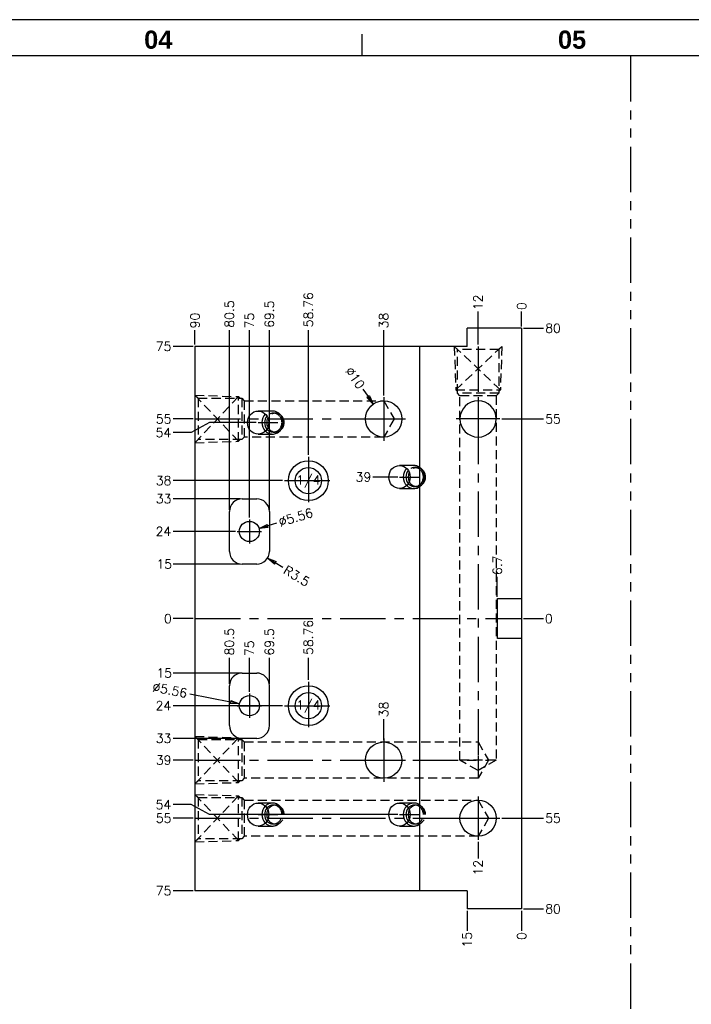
# Model space of a CAD drawing. Extents: x 2651 to 11825, y -3833 to 1075.
# Tile 456 of 656: x 5392 to 5577, y -3285 to -3013. Entities that reach past the tile are written whole.
import ezdxf
from ezdxf.enums import TextEntityAlignment as Align

# ---------------------------------------------------------------- set-up
doc = ezdxf.new("R2010")
doc.units = 0
doc.header["$LTSCALE"] = 10
for name, pattern in [('CENTER', [2, 1.25, -0.25, 0.25, -0.25]), ('DASHED', [0.75, 0.5, -0.25]), ('HIDDEN', [0.375, 0.25, -0.125]), ('PHANTOM', [2.5, 1.25, -0.25, 0.25, -0.25, 0.25, -0.25])]:
    doc.linetypes.add(name, pattern=pattern)
doc.layers.get('0').update_dxf_attribs({"linetype": 'CONTINUOUS'})
doc.layers.get('Defpoints').update_dxf_attribs({"linetype": 'CONTINUOUS'})
for name, color, linetype in [('113', 7, 'CONTINUOUS'), ('BOX', 4, 'CONTINUOUS'), ('CEN', 1, 'CENTER'), ('COOL', 150, 'HIDDEN'), ('DIM', 3, 'CONTINUOUS'), ('DIVIDE', 5, 'PHANTOM'), ('PART', 7, 'CONTINUOUS'), ('TEXT', 4, 'CONTINUOUS')]:
    doc.layers.add(name, color=color, linetype=linetype)
doc.styles.get("Standard").update_dxf_attribs({"font": 'romans.shx'})
doc.dimstyles.new('1-1', dxfattribs={"dimtxt": 2.5, "dimasz": 2.5, "dimexe": 1, "dimexo": 0.5, "dimtad": 0, "dimrnd": 1.38778e-17, "dimzin": 9, "dimdsep": 46, "dimtxsty": 'Standard', "dimblk": 'CLOSED', "dimcen": 0, "dimclrd": 3, "dimclre": 3, "dimclrt": 3, "dimazin": 2, "dimtfac": 0.75, "dimtofl": 0, "dimtmove": 0, "dimatfit": 3, "dimfxl": 0, "dimtolj": 1, "dimarcsym": 0})

# ---------------------------------------------------------------- blocks, each defined once
blk = doc.blocks.new('*U784', base_point=(951.31, -4943.87))
for radius in [5.5, 3.6]:
    blk.add_circle((951.31, -4943.87), radius)
at = {"layer": 'CEN'}
for p, q in [((951.31, -4937.27), (951.31, -4950.47)), ((944.71, -4943.87), (957.91, -4943.87))]:
    blk.add_line(p, q, dxfattribs=at)
blk = doc.blocks.new('*U785', base_point=(951.31, -5005.87))
for radius in [5.5, 3.6]:
    blk.add_circle((951.31, -5005.87), radius)
at = {"layer": 'CEN'}
for p, q in [((951.31, -4999.27), (951.31, -5012.47)), ((944.71, -5005.87), (957.91, -5005.87))]:
    blk.add_line(p, q, dxfattribs=at)
blk = doc.blocks.new('*D838')
at = {"layer": 'Defpoints', "color": 0}
for p in [(5530.68, -3178.36), (5530.68, -3178.36), (5536.68, -3178.36)]:
    blk.add_point(p, dxfattribs=at)
at = {"layer": 'DIM', "color": 3, "lineweight": -2}
blk.add_line((5531.18, -3178.36), (5536.68, -3178.36), dxfattribs=at)
at = {"layer": 'DIM', "color": 3, "insert": (5538.14, -3178.36), "char_height": 2.5, "attachment_point": 5}
blk.add_mtext('\\A1;0', dxfattribs=at)
blk = doc.blocks.new('_Closed')
at = {"color": 0, "linetype": 'ByBlock', "lineweight": -2}
for p, q in [((-1, 0.17), (0, 0)), ((-1, 0.17), (-1, -0.17)), ((0, 0), (-1, -0.17)), ((0, 0), (-1, 0))]:
    blk.add_line(p, q, dxfattribs=at)
blk = doc.blocks.new('*D839')
at = {"layer": 'Defpoints', "color": 0}
for p in [(5524.68, -3123.36), (5536.68, -3123.36), (5530.68, -3178.36)]:
    blk.add_point(p, dxfattribs=at)
at = {"layer": 'DIM', "color": 3, "lineweight": -2}
blk.add_line((5525.18, -3123.36), (5536.68, -3123.36), dxfattribs=at)
at = {"layer": 'DIM', "color": 3, "insert": (5539.33, -3123.36), "char_height": 2.5, "attachment_point": 5}
blk.add_mtext('\\A1;55', dxfattribs=at)
blk = doc.blocks.new('*D840')
at = {"layer": 'Defpoints', "color": 0}
for p in [(5530.68, -3178.36), (5524.68, -3233.36), (5536.68, -3233.36)]:
    blk.add_point(p, dxfattribs=at)
at = {"layer": 'DIM', "color": 3, "lineweight": -2}
blk.add_line((5525.18, -3233.36), (5536.68, -3233.36), dxfattribs=at)
at = {"layer": 'DIM', "color": 3, "insert": (5539.33, -3233.36), "char_height": 2.5, "attachment_point": 5}
blk.add_mtext('\\A1;55', dxfattribs=at)
blk = doc.blocks.new('*D841')
at = {"layer": 'Defpoints', "color": 0}
for p in [(5530.68, -3098.36), (5536.68, -3098.36), (5530.68, -3178.36)]:
    blk.add_point(p, dxfattribs=at)
at = {"layer": 'DIM', "color": 3, "lineweight": -2}
blk.add_line((5531.18, -3098.36), (5536.68, -3098.36), dxfattribs=at)
at = {"layer": 'DIM', "color": 3, "insert": (5539.33, -3098.36), "char_height": 2.5, "attachment_point": 5}
blk.add_mtext('\\A1;80', dxfattribs=at)
blk = doc.blocks.new('*D842')
at = {"layer": 'Defpoints', "color": 0}
for p in [(5530.68, -3178.36), (5530.68, -3258.36), (5536.68, -3258.36)]:
    blk.add_point(p, dxfattribs=at)
at = {"layer": 'DIM', "color": 3, "lineweight": -2}
blk.add_line((5531.18, -3258.36), (5536.68, -3258.36), dxfattribs=at)
at = {"layer": 'DIM', "color": 3, "insert": (5539.33, -3258.36), "char_height": 2.5, "attachment_point": 5}
blk.add_mtext('\\A1;80', dxfattribs=at)
blk = doc.blocks.new('*D843')
at = {"layer": 'Defpoints', "color": 0}
for p in [(5523.98, -3166.86), (5523.98, -3172.86), (5530.68, -3178.36)]:
    blk.add_point(p, dxfattribs=at)
at = {"layer": 'DIM', "color": 3, "lineweight": -2}
blk.add_line((5523.98, -3172.36), (5523.98, -3166.86), dxfattribs=at)
at = {"layer": 'DIM', "color": 3, "insert": (5523.98, -3163.67), "char_height": 2.5, "attachment_point": 5, "rotation": 90}
blk.add_mtext('\\A1;6.7', dxfattribs=at)
blk = doc.blocks.new('*D844')
at = {"layer": 'Defpoints', "color": 0}
for p in [(5518.68, -3093.73), (5518.68, -3103.36), (5530.68, -3178.36)]:
    blk.add_point(p, dxfattribs=at)
at = {"layer": 'DIM', "color": 3, "lineweight": -2}
blk.add_line((5518.68, -3102.86), (5518.68, -3093.73), dxfattribs=at)
at = {"layer": 'DIM', "color": 3, "insert": (5518.68, -3091.26), "char_height": 2.5, "attachment_point": 5, "rotation": 90}
blk.add_mtext('\\A1;12', dxfattribs=at)
blk = doc.blocks.new('*D845')
at = {"layer": 'Defpoints', "color": 0}
for p in [(5530.68, -3093.73), (5530.68, -3098.36), (5530.68, -3178.36)]:
    blk.add_point(p, dxfattribs=at)
at = {"layer": 'DIM', "color": 3, "lineweight": -2}
blk.add_line((5530.68, -3097.86), (5530.68, -3093.73), dxfattribs=at)
at = {"layer": 'DIM', "color": 3, "insert": (5530.68, -3092.28), "char_height": 2.5, "attachment_point": 5, "rotation": 90}
blk.add_mtext('\\A1;0', dxfattribs=at)
blk = doc.blocks.new('*D846')
at = {"layer": 'Defpoints', "color": 0}
for p in [(5492.68, -3098.89), (5492.68, -3117.36), (5530.68, -3178.36)]:
    blk.add_point(p, dxfattribs=at)
at = {"layer": 'DIM', "color": 3, "lineweight": -2}
blk.add_line((5492.68, -3116.86), (5492.68, -3098.89), dxfattribs=at)
at = {"layer": 'DIM', "color": 3, "insert": (5492.68, -3096.25), "char_height": 2.5, "attachment_point": 5, "rotation": 90}
blk.add_mtext('\\A1;38', dxfattribs=at)
blk = doc.blocks.new('*D847')
at = {"layer": 'Defpoints', "color": 0}
for p in [(5471.92, -3098.89), (5471.92, -3133.76), (5530.68, -3178.36)]:
    blk.add_point(p, dxfattribs=at)
at = {"layer": 'DIM', "color": 3, "lineweight": -2}
blk.add_line((5471.92, -3133.26), (5471.92, -3098.89), dxfattribs=at)
at = {"layer": 'DIM', "color": 3, "insert": (5471.92, -3093.27), "char_height": 2.5, "attachment_point": 5, "rotation": 90}
blk.add_mtext('\\A1;58.76', dxfattribs=at)
blk = doc.blocks.new('*D848')
at = {"layer": 'Defpoints', "color": 0}
for p in [(5440.68, -3098.89), (5440.68, -3103.36), (5530.68, -3178.36)]:
    blk.add_point(p, dxfattribs=at)
at = {"layer": 'DIM', "color": 3, "lineweight": -2}
blk.add_line((5440.68, -3102.86), (5440.68, -3098.89), dxfattribs=at)
at = {"layer": 'DIM', "color": 3, "insert": (5440.68, -3096.25), "char_height": 2.5, "attachment_point": 5, "rotation": 90}
blk.add_mtext('\\A1;90', dxfattribs=at)
blk = doc.blocks.new('*D849')
at = {"layer": 'Defpoints', "color": 0}
for p in [(5434.68, -3103.36), (5440.68, -3103.36), (5530.68, -3178.36)]:
    blk.add_point(p, dxfattribs=at)
at = {"layer": 'DIM', "color": 3, "lineweight": -2}
blk.add_line((5440.18, -3103.36), (5434.68, -3103.36), dxfattribs=at)
at = {"layer": 'DIM', "color": 3, "insert": (5432.04, -3103.36), "char_height": 2.5, "attachment_point": 5}
blk.add_mtext('\\A1;75', dxfattribs=at)
blk = doc.blocks.new('*D850')
at = {"layer": 'Defpoints', "color": 0}
for p in [(5434.68, -3123.36), (5440.68, -3123.36), (5530.68, -3178.36)]:
    blk.add_point(p, dxfattribs=at)
at = {"layer": 'DIM', "color": 3, "lineweight": -2}
blk.add_line((5440.18, -3123.36), (5434.68, -3123.36), dxfattribs=at)
at = {"layer": 'DIM', "color": 3, "insert": (5432.04, -3123.36), "char_height": 2.5, "attachment_point": 5}
blk.add_mtext('\\A1;55', dxfattribs=at)
blk = doc.blocks.new('*D851')
at = {"layer": 'Defpoints', "color": 0}
for p in [(5458.09, -3124.36), (5434.68, -3127.11), (5530.68, -3178.36)]:
    blk.add_point(p, dxfattribs=at)
at = {"layer": 'DIM', "color": 3, "lineweight": -2}
for p, q in [((5444.68, -3124.36), (5439.68, -3127.11)), ((5457.59, -3124.36), (5444.68, -3124.36)), ((5439.68, -3127.11), (5434.68, -3127.11))]:
    blk.add_line(p, q, dxfattribs=at)
at = {"layer": 'DIM', "color": 3, "insert": (5431.98, -3127.11), "char_height": 2.5, "attachment_point": 5}
blk.add_mtext('\\A1;54', dxfattribs=at)
blk = doc.blocks.new('*D852')
at = {"layer": 'Defpoints', "color": 0}
for p in [(5434.68, -3140.36), (5465.32, -3140.36), (5530.68, -3178.36)]:
    blk.add_point(p, dxfattribs=at)
at = {"layer": 'DIM', "color": 3, "lineweight": -2}
blk.add_line((5464.82, -3140.36), (5434.68, -3140.36), dxfattribs=at)
at = {"layer": 'DIM', "color": 3, "insert": (5432.04, -3140.36), "char_height": 2.5, "attachment_point": 5}
blk.add_mtext('\\A1;38', dxfattribs=at)
blk = doc.blocks.new('*D853')
at = {"layer": 'Defpoints', "color": 0}
for p in [(5434.68, -3145.36), (5453.68, -3145.36), (5530.68, -3178.36)]:
    blk.add_point(p, dxfattribs=at)
at = {"layer": 'DIM', "color": 3, "lineweight": -2}
blk.add_line((5453.18, -3145.36), (5434.68, -3145.36), dxfattribs=at)
at = {"layer": 'DIM', "color": 3, "insert": (5432.04, -3145.36), "char_height": 2.5, "attachment_point": 5}
blk.add_mtext('\\A1;33', dxfattribs=at)
blk = doc.blocks.new('*D854')
at = {"layer": 'Defpoints', "color": 0}
for p in [(5434.68, -3154.36), (5452.35, -3154.36), (5530.68, -3178.36)]:
    blk.add_point(p, dxfattribs=at)
at = {"layer": 'DIM', "color": 3, "lineweight": -2}
blk.add_line((5451.85, -3154.36), (5434.68, -3154.36), dxfattribs=at)
at = {"layer": 'DIM', "color": 3, "insert": (5431.98, -3154.36), "char_height": 2.5, "attachment_point": 5}
blk.add_mtext('\\A1;24', dxfattribs=at)
blk = doc.blocks.new('*D855')
at = {"layer": 'Defpoints', "color": 0}
for p in [(5434.68, -3163.36), (5453.68, -3163.36), (5530.68, -3178.36)]:
    blk.add_point(p, dxfattribs=at)
at = {"layer": 'DIM', "color": 3, "lineweight": -2}
blk.add_line((5453.18, -3163.36), (5434.68, -3163.36), dxfattribs=at)
at = {"layer": 'DIM', "color": 3, "insert": (5432.21, -3163.36), "char_height": 2.5, "attachment_point": 5}
blk.add_mtext('\\A1;15', dxfattribs=at)
blk = doc.blocks.new('*D856')
at = {"layer": 'Defpoints', "color": 0}
for p in [(5489.7, -3139.36), (5497.04, -3139.36), (5530.68, -3178.36)]:
    blk.add_point(p, dxfattribs=at)
at = {"layer": 'DIM', "color": 3, "lineweight": -2}
blk.add_line((5496.54, -3139.36), (5489.7, -3139.36), dxfattribs=at)
at = {"layer": 'DIM', "color": 3, "insert": (5487.11, -3139.36), "char_height": 2.5, "attachment_point": 5}
blk.add_mtext('\\A1;39', dxfattribs=at)
blk = doc.blocks.new('*D857')
at = {"layer": 'Defpoints', "color": 0}
for p in [(5461.18, -3098.89), (5461.18, -3148.86), (5530.68, -3178.36)]:
    blk.add_point(p, dxfattribs=at)
at = {"layer": 'DIM', "color": 3, "lineweight": -2}
blk.add_line((5461.18, -3148.36), (5461.18, -3098.89), dxfattribs=at)
at = {"layer": 'DIM', "color": 3, "insert": (5461.18, -3094.52), "char_height": 2.5, "attachment_point": 5, "rotation": 90}
blk.add_mtext('\\A1;69.5', dxfattribs=at)
blk = doc.blocks.new('*D858')
at = {"layer": 'Defpoints', "color": 0}
for p in [(5455.68, -3098.89), (5455.68, -3151.02), (5530.68, -3178.36)]:
    blk.add_point(p, dxfattribs=at)
at = {"layer": 'DIM', "color": 3, "lineweight": -2}
blk.add_line((5455.68, -3150.52), (5455.68, -3098.89), dxfattribs=at)
at = {"layer": 'DIM', "color": 3, "insert": (5455.68, -3096.25), "char_height": 2.5, "attachment_point": 5, "rotation": 90}
blk.add_mtext('\\A1;75', dxfattribs=at)
blk = doc.blocks.new('*D859')
at = {"layer": 'Defpoints', "color": 0}
for p in [(5450.18, -3098.89), (5450.18, -3148.86), (5530.68, -3178.36)]:
    blk.add_point(p, dxfattribs=at)
at = {"layer": 'DIM', "color": 3, "lineweight": -2}
blk.add_line((5450.18, -3148.36), (5450.18, -3098.89), dxfattribs=at)
at = {"layer": 'DIM', "color": 3, "insert": (5450.18, -3094.46), "char_height": 2.5, "attachment_point": 5, "rotation": 90}
blk.add_mtext('\\A1;80.5', dxfattribs=at)
blk = doc.blocks.new('*D860')
at = {"layer": 'Defpoints', "color": 0}
for p in [(5458.34, -3153.55), (5453.03, -3155.17)]:
    blk.add_point(p, dxfattribs=at)
at = {"layer": 'DIM', "color": 3, "lineweight": -2}
blk.add_line((5463.12, -3152.09), (5460.73, -3152.82), dxfattribs=at)
at = {"layer": 'DIM', "color": 3, "lineweight": -2, "xscale": 2.5, "yscale": 2.5, "zscale": 2.5, "rotation": 196.9787592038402}
blk.add_blockref('_Closed', (5458.34, -3153.55), dxfattribs=at)
at = {"layer": 'DIM', "color": 3, "insert": (5468.45, -3150.46), "char_height": 2.5, "attachment_point": 5, "rotation": 16.9788}
blk.add_mtext('\\A1;∅5.56', dxfattribs=at)
blk = doc.blocks.new('*D861')
at = {"layer": 'Defpoints', "color": 0}
for p in [(5457.68, -3159.86), (5460.67, -3161.69)]:
    blk.add_point(p, dxfattribs=at)
at = {"layer": 'DIM', "color": 3, "lineweight": -2}
blk.add_line((5464.93, -3164.3), (5462.8, -3163), dxfattribs=at)
at = {"layer": 'DIM', "color": 3, "lineweight": -2, "xscale": 2.5, "yscale": 2.5, "zscale": 2.5, "rotation": 148.4593367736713}
blk.add_blockref('_Closed', (5460.67, -3161.69), dxfattribs=at)
at = {"layer": 'DIM', "color": 3, "insert": (5468.71, -3166.62), "char_height": 2.5, "attachment_point": 5, "rotation": 328.4593}
blk.add_mtext('\\A1;R3.5', dxfattribs=at)
blk = doc.blocks.new('*D862')
at = {"layer": 'Defpoints', "color": 0}
for p in [(5489.82, -3119.26), (5495.55, -3127.46)]:
    blk.add_point(p, dxfattribs=at)
at = {"layer": 'DIM', "color": 3, "lineweight": -2}
blk.add_line((5486.96, -3115.16), (5488.39, -3117.21), dxfattribs=at)
at = {"layer": 'DIM', "color": 3, "lineweight": -2, "xscale": 2.5, "yscale": 2.5, "zscale": 2.5, "rotation": 304.9283460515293}
blk.add_blockref('_Closed', (5489.82, -3119.26), dxfattribs=at)
at = {"layer": 'DIM', "color": 3, "insert": (5484.79, -3112.06), "char_height": 2.5, "attachment_point": 5, "rotation": 304.9283}
blk.add_mtext('\\A1;∅10', dxfattribs=at)
blk = doc.blocks.new('*D863')
at = {"layer": 'Defpoints', "color": 0}
for p in [(5434.68, -3178.36), (5440.68, -3178.36), (5530.68, -3178.36)]:
    blk.add_point(p, dxfattribs=at)
at = {"layer": 'DIM', "color": 3, "lineweight": -2}
blk.add_line((5440.18, -3178.36), (5434.68, -3178.36), dxfattribs=at)
at = {"layer": 'DIM', "color": 3, "insert": (5433.23, -3178.36), "char_height": 2.5, "attachment_point": 5}
blk.add_mtext('\\A1;0', dxfattribs=at)
blk = doc.blocks.new('*D864')
at = {"layer": 'Defpoints', "color": 0}
for p in [(5530.68, -3178.36), (5434.68, -3193.36), (5453.68, -3193.36)]:
    blk.add_point(p, dxfattribs=at)
at = {"layer": 'DIM', "color": 3, "lineweight": -2}
blk.add_line((5453.18, -3193.36), (5434.68, -3193.36), dxfattribs=at)
at = {"layer": 'DIM', "color": 3, "insert": (5432.21, -3193.36), "char_height": 2.5, "attachment_point": 5}
blk.add_mtext('\\A1;15', dxfattribs=at)
blk = doc.blocks.new('*D865')
at = {"layer": 'Defpoints', "color": 0}
for p in [(5530.68, -3178.36), (5434.68, -3202.36), (5465.32, -3202.36)]:
    blk.add_point(p, dxfattribs=at)
at = {"layer": 'DIM', "color": 3, "lineweight": -2}
blk.add_line((5464.82, -3202.36), (5434.68, -3202.36), dxfattribs=at)
at = {"layer": 'DIM', "color": 3, "insert": (5431.98, -3202.36), "char_height": 2.5, "attachment_point": 5}
blk.add_mtext('\\A1;24', dxfattribs=at)
blk = doc.blocks.new('*D866')
at = {"layer": 'Defpoints', "color": 0}
for p in [(5530.68, -3178.36), (5434.68, -3211.36), (5455.68, -3211.36)]:
    blk.add_point(p, dxfattribs=at)
at = {"layer": 'DIM', "color": 3, "lineweight": -2}
blk.add_line((5455.18, -3211.36), (5434.68, -3211.36), dxfattribs=at)
at = {"layer": 'DIM', "color": 3, "insert": (5432.04, -3211.36), "char_height": 2.5, "attachment_point": 5}
blk.add_mtext('\\A1;33', dxfattribs=at)
blk = doc.blocks.new('*D867')
at = {"layer": 'Defpoints', "color": 0}
for p in [(5530.68, -3178.36), (5434.68, -3217.36), (5440.68, -3217.36)]:
    blk.add_point(p, dxfattribs=at)
at = {"layer": 'DIM', "color": 3, "lineweight": -2}
blk.add_line((5440.18, -3217.36), (5434.68, -3217.36), dxfattribs=at)
at = {"layer": 'DIM', "color": 3, "insert": (5432.09, -3217.36), "char_height": 2.5, "attachment_point": 5}
blk.add_mtext('\\A1;39', dxfattribs=at)
blk = doc.blocks.new('*D868')
at = {"layer": 'Defpoints', "color": 0}
for p in [(5530.68, -3178.36), (5434.68, -3233.36), (5440.68, -3233.36)]:
    blk.add_point(p, dxfattribs=at)
at = {"layer": 'DIM', "color": 3, "lineweight": -2}
blk.add_line((5440.18, -3233.36), (5434.68, -3233.36), dxfattribs=at)
at = {"layer": 'DIM', "color": 3, "insert": (5432.04, -3233.36), "char_height": 2.5, "attachment_point": 5}
blk.add_mtext('\\A1;55', dxfattribs=at)
blk = doc.blocks.new('*D869')
at = {"layer": 'Defpoints', "color": 0}
for p in [(5530.68, -3178.36), (5434.68, -3229.61), (5497.04, -3232.36)]:
    blk.add_point(p, dxfattribs=at)
at = {"layer": 'DIM', "color": 3, "lineweight": -2}
for p, q in [((5439.68, -3229.61), (5434.68, -3229.61)), ((5444.68, -3232.36), (5439.68, -3229.61)), ((5496.54, -3232.36), (5444.68, -3232.36))]:
    blk.add_line(p, q, dxfattribs=at)
at = {"layer": 'DIM', "color": 3, "insert": (5431.98, -3229.61), "char_height": 2.5, "attachment_point": 5}
blk.add_mtext('\\A1;54', dxfattribs=at)
blk = doc.blocks.new('*D870')
at = {"layer": 'Defpoints', "color": 0}
for p in [(5530.68, -3178.36), (5450.18, -3189.18), (5450.18, -3196.86)]:
    blk.add_point(p, dxfattribs=at)
at = {"layer": 'DIM', "color": 3, "lineweight": -2}
blk.add_line((5450.18, -3196.36), (5450.18, -3189.18), dxfattribs=at)
at = {"layer": 'DIM', "color": 3, "insert": (5450.18, -3184.75), "char_height": 2.5, "attachment_point": 5, "rotation": 90}
blk.add_mtext('\\A1;80.5', dxfattribs=at)
blk = doc.blocks.new('*D871')
at = {"layer": 'Defpoints', "color": 0}
for p in [(5530.68, -3178.36), (5455.68, -3189.18), (5455.68, -3199.02)]:
    blk.add_point(p, dxfattribs=at)
at = {"layer": 'DIM', "color": 3, "lineweight": -2}
blk.add_line((5455.68, -3198.52), (5455.68, -3189.18), dxfattribs=at)
at = {"layer": 'DIM', "color": 3, "insert": (5455.68, -3186.54), "char_height": 2.5, "attachment_point": 5, "rotation": 90}
blk.add_mtext('\\A1;75', dxfattribs=at)
blk = doc.blocks.new('*D872')
at = {"layer": 'Defpoints', "color": 0}
for p in [(5530.68, -3178.36), (5461.18, -3189.18), (5461.18, -3196.86)]:
    blk.add_point(p, dxfattribs=at)
at = {"layer": 'DIM', "color": 3, "lineweight": -2}
blk.add_line((5461.18, -3196.36), (5461.18, -3189.18), dxfattribs=at)
at = {"layer": 'DIM', "color": 3, "insert": (5461.18, -3184.81), "char_height": 2.5, "attachment_point": 5, "rotation": 90}
blk.add_mtext('\\A1;69.5', dxfattribs=at)
blk = doc.blocks.new('*D873')
at = {"layer": 'Defpoints', "color": 0}
for p in [(5530.68, -3178.36), (5471.92, -3189.18), (5471.92, -3195.76)]:
    blk.add_point(p, dxfattribs=at)
at = {"layer": 'DIM', "color": 3, "lineweight": -2}
blk.add_line((5471.92, -3195.26), (5471.92, -3189.18), dxfattribs=at)
at = {"layer": 'DIM', "color": 3, "insert": (5471.92, -3183.56), "char_height": 2.5, "attachment_point": 5, "rotation": 90}
blk.add_mtext('\\A1;58.76', dxfattribs=at)
blk = doc.blocks.new('*D874')
at = {"layer": 'Defpoints', "color": 0}
for p in [(5452.96, -3201.82), (5458.41, -3202.89)]:
    blk.add_point(p, dxfattribs=at)
at = {"layer": 'DIM', "color": 3, "lineweight": -2}
blk.add_line((5439.25, -3199.13), (5450.5, -3201.34), dxfattribs=at)
at = {"layer": 'DIM', "color": 3, "lineweight": -2, "xscale": 2.5, "yscale": 2.5, "zscale": 2.5, "rotation": 348.8870301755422}
blk.add_blockref('_Closed', (5452.96, -3201.82), dxfattribs=at)
at = {"layer": 'DIM', "color": 3, "insert": (5433.79, -3198.06), "char_height": 2.5, "attachment_point": 5, "rotation": 348.887}
blk.add_mtext('\\A1;∅5.56', dxfattribs=at)
blk = doc.blocks.new('*D875')
at = {"layer": 'Defpoints', "color": 0}
for p in [(5530.68, -3178.36), (5434.68, -3253.36), (5440.68, -3253.36)]:
    blk.add_point(p, dxfattribs=at)
at = {"layer": 'DIM', "color": 3, "lineweight": -2}
blk.add_line((5440.18, -3253.36), (5434.68, -3253.36), dxfattribs=at)
at = {"layer": 'DIM', "color": 3, "insert": (5432.04, -3253.36), "char_height": 2.5, "attachment_point": 5}
blk.add_mtext('\\A1;75', dxfattribs=at)
blk = doc.blocks.new('*D876')
at = {"layer": 'Defpoints', "color": 0}
for p in [(5530.68, -3178.36), (5492.68, -3206.05), (5492.68, -3212.36)]:
    blk.add_point(p, dxfattribs=at)
at = {"layer": 'DIM', "color": 3, "lineweight": -2}
blk.add_line((5492.68, -3211.86), (5492.68, -3206.05), dxfattribs=at)
at = {"layer": 'DIM', "color": 3, "insert": (5492.68, -3203.4), "char_height": 2.5, "attachment_point": 5, "rotation": 90}
blk.add_mtext('\\A1;38', dxfattribs=at)
blk = doc.blocks.new('*D877')
at = {"layer": 'Defpoints', "color": 0}
for p in [(5530.68, -3178.36), (5518.68, -3239.36), (5518.68, -3244.5)]:
    blk.add_point(p, dxfattribs=at)
at = {"layer": 'DIM', "color": 3, "lineweight": -2}
blk.add_line((5518.68, -3239.86), (5518.68, -3244.5), dxfattribs=at)
at = {"layer": 'DIM', "color": 3, "insert": (5518.68, -3246.97), "char_height": 2.5, "attachment_point": 5, "rotation": 90}
blk.add_mtext('\\A1;12', dxfattribs=at)
blk = doc.blocks.new('*D878')
at = {"layer": 'Defpoints', "color": 0}
for p in [(5530.68, -3178.36), (5515.68, -3258.36), (5515.68, -3264.36)]:
    blk.add_point(p, dxfattribs=at)
at = {"layer": 'DIM', "color": 3, "lineweight": -2}
blk.add_line((5515.68, -3258.86), (5515.68, -3264.36), dxfattribs=at)
at = {"layer": 'DIM', "color": 3, "insert": (5515.68, -3266.83), "char_height": 2.5, "attachment_point": 5, "rotation": 90}
blk.add_mtext('\\A1;15', dxfattribs=at)
blk = doc.blocks.new('*D879')
at = {"layer": 'Defpoints', "color": 0}
for p in [(5530.68, -3178.36), (5530.68, -3258.36), (5530.68, -3264.36)]:
    blk.add_point(p, dxfattribs=at)
at = {"layer": 'DIM', "color": 3, "lineweight": -2}
blk.add_line((5530.68, -3258.86), (5530.68, -3264.36), dxfattribs=at)
at = {"layer": 'DIM', "color": 3, "insert": (5530.68, -3265.82), "char_height": 2.5, "attachment_point": 5, "rotation": 90}
blk.add_mtext('\\A1;0', dxfattribs=at)
blk = doc.blocks.new('dg')
at = {"color": 4}
blk.add_line((456, 816), (456, 810), dxfattribs=at)
at = {"layer": 'BOX', "color": 3}
for points in [[(0, 0), (1140, 0), (1140, 820), (0, 820)], [(10, 10), (1130, 10), (1130, 810), (10, 810)]]:
    blk.add_lwpolyline(points, close=True, dxfattribs=at)
at = {"color": 4, "char_height": 5, "attachment_point": 1}
for s, insert in [('{\\fArial|b1|i0|c0|p34;\\C6;04}', (396, 817)), ('{\\fArial|b1|i0|c0|p34;\\C6;05}', (510, 817))]:
    blk.add_mtext_dynamic_manual_height_columns(s, width=8, gutter_width=12.5, heights=[0], dxfattribs=dict(at, insert=insert))

msp = doc.modelspace()

# ---------------------------------------------------------------- linework, layer by layer
at = {"layer": '113', "color": 7, "linetype": 'Continuous'}
for p, q in [((5530.684, -3098.358), (5515.684, -3098.358)), ((5515.684, -3103.358), (5515.684, -3098.358)), ((5530.684, -3098.358), (5530.684, -3172.858)), ((5440.684, -3103.358), (5440.684, -3253.358)), ((5502.561, -3103.358), (5440.684, -3103.358)), ((5502.561, -3103.358), (5502.561, -3253.358)), ((5515.684, -3103.358), (5502.561, -3103.358)), ((5453.684, -3145.358), (5457.684, -3145.358)), ((5450.184, -3159.858), (5450.184, -3148.858)), ((5461.184, -3148.858), (5461.184, -3159.858)), ((5457.684, -3163.358), (5453.684, -3163.358)), ((5523.984, -3172.858), (5530.684, -3172.858)), ((5523.984, -3183.858), (5523.984, -3172.858)), ((5530.684, -3172.858), (5530.684, -3183.858)), ((5530.684, -3183.858), (5523.984, -3183.858)), ((5530.684, -3183.858), (5530.684, -3258.358)), ((5453.684, -3193.358), (5457.684, -3193.358)), ((5450.184, -3207.858), (5450.184, -3196.858)), ((5461.184, -3207.858), (5461.184, -3196.858)), ((5457.684, -3211.358), (5453.684, -3211.358)), ((5502.561, -3253.358), (5440.684, -3253.358)), ((5515.684, -3253.358), (5502.561, -3253.358)), ((5515.684, -3253.358), (5515.684, -3258.358)), ((5530.684, -3258.358), (5515.684, -3258.358))]:
    msp.add_line(p, q, dxfattribs=at)
at = {"layer": '113', "color": 6, "linetype": 'DASHED'}
for p, q in [((5465.684, -3103.358), (5464.479, -3103.421)), ((5462.041, -3121.183), (5458.094, -3121.183)), ((5462.851, -3121.758), (5462.257, -3121.758)), ((5458.094, -3127.533), (5462.041, -3127.533)), ((5462.257, -3126.958), (5462.851, -3126.958)), ((5500.983, -3136.183), (5497.035, -3136.183)), ((5501.793, -3136.758), (5501.198, -3136.758)), ((5497.035, -3142.533), (5500.983, -3142.533)), ((5501.198, -3141.958), (5501.793, -3141.958)), ((5462.041, -3229.183), (5458.094, -3229.183)), ((5462.851, -3229.758), (5462.257, -3229.758)), ((5500.983, -3229.183), (5497.035, -3229.183)), ((5501.793, -3229.758), (5501.198, -3229.758)), ((5458.094, -3235.533), (5462.041, -3235.533)), ((5462.257, -3234.958), (5462.851, -3234.958)), ((5497.035, -3235.533), (5500.983, -3235.533)), ((5501.198, -3234.958), (5501.793, -3234.958))]:
    msp.add_line(p, q, dxfattribs=at)
at = {"layer": '113', "color": 7, "linetype": 'Continuous'}
for centre, radius in [((5492.684, -3123.358), 5), ((5455.684, -3154.358), 2.78), ((5455.684, -3202.358), 2.78), ((5492.684, -3217.358), 5), ((5518.684, -3233.358), 5)]:
    msp.add_circle(centre, radius, dxfattribs=at)
at = {"layer": '113', "color": 7, "linetype": 'Continuous', "extrusion": (0, 0, -1)}
msp.add_circle((-5518.684, -3123.358), 5, dxfattribs=at)
at = {"layer": '113', "color": 7, "linetype": 'Continuous'}
for centre, start, end in [((5453.684, -3148.858), 90, 180), ((5457.684, -3148.858), 0, 90), ((5453.684, -3159.858), 180, 270), ((5457.684, -3159.858), 270, 0), ((5453.684, -3196.858), 90, 180), ((5457.684, -3196.858), 0, 90), ((5453.684, -3207.858), 180, 270), ((5457.684, -3207.858), 270, 0)]:
    msp.add_arc(centre, 3.5, start, end, dxfattribs=at)
for centre, major_axis in [((5458.094, -3124.358), (0, 3.175)), ((5497.035, -3139.358), (0, -3.175)), ((5458.094, -3232.358), (0, -3.175)), ((5497.035, -3232.358), (0, 3.175))]:
    msp.add_ellipse(centre, major_axis=major_axis, ratio=0.9271839, dxfattribs=at)
for centre, major_axis, start_param, end_param in [((5462.041, -3124.358), (0, 3.175), 0.7347398, 1.5707961), ((5462.041, -3124.358), (0, 3.175), 1.5707964, 2.4068527), ((5462.257, -3124.358), (0, 2.6), 0.805426, 1.5707963), ((5462.257, -3124.358), (0, 2.6), 1.5707963, 2.3361666), ((5462.851, -3124.358), (0, 2.6), 1.0397691, 1.5707963), ((5462.851, -3124.358), (0, 2.6), 1.5707963, 2.1018235), ((5500.983, -3139.358), (0, -3.175), 3.8764309, 5.5483474), ((5501.198, -3139.358), (0, -2.6), 3.9471166, 5.4776613), ((5501.793, -3139.358), (0, -2.6), 4.1814597, 5.2433179), ((5462.041, -3232.358), (0, -3.175), 3.8764309, 4.7123891), ((5462.257, -3232.358), (0, -2.6), 3.9471166, 4.712389), ((5500.983, -3232.358), (0, 3.175), 0.7347398, 2.4068524), ((5501.198, -3232.358), (0, 2.6), 0.805426, 2.336167), ((5462.041, -3232.358), (0, -3.175), 4.7123891, 5.5483474), ((5462.257, -3232.358), (0, -2.6), 4.712389, 5.4776613), ((5462.851, -3232.358), (0, -2.6), 4.1814597, 4.712389), ((5462.851, -3232.358), (0, -2.6), 4.712389, 5.2433183), ((5501.793, -3232.358), (0, 2.6), 1.0397691, 2.1018239)]:
    msp.add_ellipse(centre, major_axis=major_axis, ratio=0.9271839, start_param=start_param, end_param=end_param, dxfattribs=at)
at = {"layer": '113', "color": 6, "linetype": 'DASHED'}
for centre, major_axis, start_param, end_param in [((5462.041, -3124.358), (0, -3.175), 1.5707964, 3.8764309), ((5462.257, -3124.358), (0, -2.6), 1.5707963, 3.9471166), ((5462.851, -3124.358), (0, -2.6), 1.5707963, 4.1814597), ((5462.041, -3124.358), (0, -3.175), 0, 1.5707962), ((5462.257, -3124.358), (0, -2.6), 0, 1.5707963), ((5462.851, -3124.358), (0, -2.6), 0, 1.5707963), ((5462.041, -3124.358), (0, -3.175), 5.5483471, 6.2831853), ((5462.257, -3124.358), (0, -2.6), 5.4776613, 6.2831853), ((5462.851, -3124.358), (0, -2.6), 5.2433183, 6.2831853), ((5500.983, -3139.358), (0, -3.175), 1.5707964, 3.8764309), ((5501.198, -3139.358), (0, -2.6), 1.5707963, 3.9471166), ((5501.793, -3139.358), (0, -2.6), 1.5707963, 4.1814597), ((5501.198, -3139.358), (0, -2.6), 5.4776613, 6.2831853), ((5501.793, -3139.358), (0, -2.6), 5.2433183, 6.2831853), ((5500.983, -3139.358), (0, -3.175), 0, 1.5707962), ((5501.198, -3139.358), (0, -2.6), 0, 1.5707963), ((5501.793, -3139.358), (0, -2.6), 0, 1.5707963), ((5500.983, -3139.358), (0, -3.175), 5.5483471, 6.2831853), ((5462.041, -3232.358), (0, 3.175), 0, 0.7347399), ((5462.257, -3232.358), (0, 2.6), 0, 0.805426), ((5462.851, -3232.358), (0, 2.6), 0, 1.0397691), ((5462.041, -3232.358), (0, 3.175), 4.7123891, 6.2831853), ((5462.257, -3232.358), (0, 2.6), 4.712389, 6.2831853), ((5462.851, -3232.358), (0, 2.6), 4.712389, 6.2831853), ((5500.983, -3232.358), (0, 3.175), 0, 0.7347399), ((5501.198, -3232.358), (0, 2.6), 0, 0.805426), ((5501.793, -3232.358), (0, 2.6), 0, 1.0397691), ((5500.983, -3232.358), (0, 3.175), 4.7123891, 6.2831853), ((5501.198, -3232.358), (0, 2.6), 4.712389, 6.2831853), ((5501.793, -3232.358), (0, 2.6), 4.712389, 6.2831853), ((5462.041, -3232.358), (0, 3.175), 2.4068527, 4.7123891), ((5462.257, -3232.358), (0, 2.6), 2.3361666, 4.712389), ((5462.851, -3232.358), (0, 2.6), 2.1018235, 4.712389), ((5500.983, -3232.358), (0, 3.175), 2.4068527, 4.7123891), ((5501.198, -3232.358), (0, 2.6), 2.3361666, 4.712389), ((5501.793, -3232.358), (0, 2.6), 2.1018235, 4.712389)]:
    msp.add_ellipse(centre, major_axis=major_axis, ratio=0.9271839, start_param=start_param, end_param=end_param, dxfattribs=at)
at = {"layer": 'CEN'}
for p, q in [((5492.684, -3117.358), (5492.684, -3129.358)), ((5518.684, -3117.358), (5518.684, -3129.358)), ((5458.094, -3124.358), (5463.529, -3124.358)), ((5486.684, -3123.358), (5498.684, -3123.358)), ((5524.684, -3123.358), (5512.684, -3123.358)), ((5497.035, -3139.358), (5502.471, -3139.358)), ((5455.684, -3151.022), (5455.684, -3157.694)), ((5452.348, -3154.358), (5459.02, -3154.358)), ((5440.684, -3178.358), (5530.684, -3178.358)), ((5455.684, -3199.022), (5455.684, -3205.694)), ((5452.348, -3202.358), (5459.02, -3202.358)), ((5492.684, -3211.358), (5492.684, -3223.358)), ((5486.684, -3217.358), (5498.684, -3217.358)), ((5518.684, -3227.358), (5518.684, -3239.358)), ((5458.094, -3232.358), (5463.529, -3232.358)), ((5497.035, -3232.358), (5502.471, -3232.358)), ((5512.684, -3233.358), (5524.684, -3233.358))]:
    msp.add_line(p, q, dxfattribs=at)
at = {"layer": 'COOL', "color": 1, "linetype": 'CENTER'}
for p, q in [((5518.684, -3103.358), (5518.684, -3220.245)), ((5440.684, -3123.358), (5495.571, -3123.358)), ((5440.684, -3217.358), (5521.571, -3217.358)), ((5440.684, -3233.358), (5521.571, -3233.358))]:
    msp.add_line(p, q, dxfattribs=at)
at = {"layer": 'COOL'}
for p, q in [((5492.684, -3118.358), (5492.684, -3128.358)), ((5518.684, -3212.358), (5518.684, -3222.358)), ((5523.684, -3217.358), (5513.684, -3217.358)), ((5518.684, -3228.358), (5518.684, -3238.358))]:
    msp.add_line(p, q, dxfattribs=at)
for points in [[(5525.234, -3103.358), (5524.384, -3104.208), (5512.984, -3104.208), (5512.134, -3103.358)], [(5512.134, -3103.358), (5512.537, -3115.358), (5512.984, -3115.805)], [(5525.234, -3103.358), (5512.537, -3115.358), (5524.831, -3115.358), (5512.134, -3103.358)], [(5525.234, -3103.358), (5524.831, -3115.358), (5524.384, -3115.805)], [(5524.384, -3104.208), (5524.384, -3116.252), (5512.984, -3116.252), (5512.984, -3104.208)], [(5440.684, -3116.808), (5441.534, -3117.658), (5441.534, -3129.058), (5440.684, -3129.908)], [(5440.684, -3116.808), (5452.684, -3117.211), (5453.131, -3117.658)], [(5440.684, -3116.808), (5452.684, -3129.505), (5452.684, -3117.211), (5440.684, -3129.908)], [(5524.384, -3116.252), (5523.684, -3116.952), (5513.684, -3116.952), (5512.984, -3116.252)], [(5523.684, -3116.952), (5523.684, -3217.358), (5518.684, -3220.245), (5513.684, -3217.358), (5513.684, -3116.952)], [(5441.534, -3117.658), (5453.578, -3117.658), (5453.578, -3129.058), (5441.534, -3129.058)], [(5453.578, -3117.658), (5454.278, -3118.358), (5454.278, -3128.358), (5453.578, -3129.058)], [(5454.278, -3118.358), (5492.684, -3118.358), (5495.571, -3123.358), (5492.684, -3128.358), (5454.278, -3128.358)], [(5440.684, -3129.908), (5452.684, -3129.505), (5453.131, -3129.058)], [(5440.684, -3210.808), (5441.534, -3211.658), (5441.534, -3223.058), (5440.684, -3223.908)], [(5440.684, -3210.808), (5452.684, -3211.211), (5453.131, -3211.658)], [(5440.684, -3210.808), (5452.684, -3223.505), (5452.684, -3211.211), (5440.684, -3223.908)], [(5441.534, -3211.658), (5453.578, -3211.658), (5453.578, -3223.058), (5441.534, -3223.058)], [(5453.578, -3211.658), (5454.278, -3212.358), (5454.278, -3222.358), (5453.578, -3223.058)], [(5454.278, -3212.358), (5518.684, -3212.358), (5521.571, -3217.358), (5518.684, -3222.358), (5454.278, -3222.358)], [(5440.684, -3223.908), (5452.684, -3223.505), (5453.131, -3223.058)], [(5440.684, -3226.808), (5441.534, -3227.658), (5441.534, -3239.058), (5440.684, -3239.908)], [(5440.684, -3226.808), (5452.684, -3227.211), (5453.131, -3227.658)], [(5440.684, -3226.808), (5452.684, -3239.505), (5452.684, -3227.211), (5440.684, -3239.908)], [(5441.534, -3227.658), (5453.578, -3227.658), (5453.578, -3239.058), (5441.534, -3239.058)], [(5453.578, -3227.658), (5454.278, -3228.358), (5454.278, -3238.358), (5453.578, -3239.058)], [(5454.278, -3228.358), (5518.684, -3228.358), (5521.571, -3233.358), (5518.684, -3238.358), (5454.278, -3238.358)], [(5440.684, -3239.908), (5452.684, -3239.505), (5453.131, -3239.058)]]:
    msp.add_lwpolyline(points, dxfattribs=at)
at = {"layer": 'DIVIDE', "color": 4}
msp.add_line((5560.684, -3023.358), (5560.684, -3823.358), dxfattribs=at)

# ---------------------------------------------------------------- block references
at = {"layer": 'DIM'}
msp.add_blockref('dg', (5030.684, -3833.358), dxfattribs=at)
at = {"layer": 'PART'}
for name, p in [('*U784', (5471.923, -3140.358)), ('*U785', (5471.923, -3202.358))]:
    msp.add_blockref(name, p, dxfattribs=at)

# ---------------------------------------------------------------- texts
at = {"layer": 'TEXT'}
for p in [(5471.923, -3140.358), (5471.923, -3202.358)]:
    msp.add_text('1/4', height=2.5, dxfattribs=at).set_placement(p, align=Align.MIDDLE)

# ---------------------------------------------------------------- dimensions: what is measured, and where the dimension line sits
at = {"layer": 'DIM'}
for feature_location, offset, dtype, origin, picture, middle in [((5471.923, -3133.758), (0, 34.863), 1, (5530.684, -3178.358), '*D847', (5471.923, -3093.27)), ((5518.684, -3103.358), (0, 9.623), 1, (5530.684, -3178.358), '*D844', (5518.684, -3091.265)), ((5450.184, -3148.858), (0, 49.963), 1, (5530.684, -3178.358), '*D859', (5450.184, -3094.46)), ((5461.184, -3148.858), (0, 49.963), 1, (5530.684, -3178.358), '*D857', (5461.184, -3094.52)), ((5530.684085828, -3098.357951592), (0, 4.623156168), 1, (5530.684085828, -3178.357951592), '*D845', (5530.684085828, -3092.27646209)), ((5440.684, -3103.358), (0, 4.463), 1, (5530.684, -3178.358), '*D848', (5440.684, -3096.246)), ((5455.684, -3151.022), (0, 52.127), 1, (5530.684, -3178.358), '*D858', (5455.684, -3096.246)), ((5492.684, -3117.358), (0, 18.463), 1, (5530.684, -3178.358), '*D846', (5492.684, -3096.246)), ((5530.684, -3098.358), (6, 0), 0, (5530.684, -3178.358), '*D841', (5539.333, -3098.358)), ((5440.684, -3103.358), (-6, 0), 0, (5530.684, -3178.358), '*D849', (5432.035, -3103.358)), ((5440.684, -3123.358), (-6, 0), 0, (5530.684, -3178.358), '*D850', (5432.035, -3123.358)), ((5524.684, -3123.358), (12, 0), 0, (5530.684, -3178.358), '*D839', (5539.333, -3123.358)), ((5458.094, -3124.358), (-23.41, -2.75), 0, (5530.684, -3178.358), '*D851', (5431.976, -3127.108)), ((5497.035, -3139.358), (-7.34, 0), 0, (5530.684, -3178.358), '*D856', (5487.106, -3139.358)), ((5465.323, -3140.358), (-30.639, 0), 0, (5530.684, -3178.358), '*D852', (5432.035, -3140.358)), ((5453.684, -3145.358), (-19, 0), 0, (5530.684, -3178.358), '*D853', (5432.035, -3145.358)), ((5452.348, -3154.358), (-17.664, 0), 0, (5530.684, -3178.358), '*D854', (5431.976, -3154.358)), ((5453.684, -3163.358), (-19, 0), 0, (5530.684, -3178.358), '*D855', (5432.214, -3163.358)), ((5523.984, -3172.858), (0, 6), 1, (5530.684, -3178.358), '*D843', (5523.984, -3163.673)), ((5465.323, -3202.358), (-30.639, 0), 0, (5530.684, -3178.358), '*D865', (5431.976, -3202.358)), ((5497.035, -3232.358), (-62.351, 2.75), 0, (5530.684, -3178.358), '*D869', (5431.976, -3229.608)), ((5455.684, -3211.358), (-21, 0), 0, (5530.684, -3178.358), '*D866', (5432.035, -3211.358)), ((5440.684, -3233.358), (-6, 0), 0, (5530.684, -3178.358), '*D868', (5432.035, -3233.358)), ((5440.684, -3253.358), (-6, 0), 0, (5530.684, -3178.358), '*D875', (5432.035, -3253.358)), ((5440.684, -3217.358), (-6, 0), 0, (5530.684, -3178.358), '*D867', (5432.095, -3217.358)), ((5453.684, -3193.358), (-19, 0), 0, (5530.684, -3178.358), '*D864', (5432.214, -3193.358)), ((5440.684085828, -3178.357951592), (-6, 0), 0, (5530.684085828, -3178.357951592), '*D863', (5433.225752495, -3178.357951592)), ((5450.184, -3196.858), (0, 7.674), 1, (5530.684, -3178.358), '*D870', (5450.184, -3184.75)), ((5455.684, -3199.022), (0, 9.838), 1, (5530.684, -3178.358), '*D871', (5455.684, -3186.536)), ((5461.184, -3196.858), (0, 7.674), 1, (5530.684, -3178.358), '*D872', (5461.184, -3184.809)), ((5471.923, -3195.758), (0, 6.574), 1, (5530.684, -3178.358), '*D873', (5471.923, -3183.559)), ((5492.684, -3212.358), (0, 6.31), 1, (5530.684, -3178.358), '*D876', (5492.684, -3203.399)), ((5515.684, -3258.358), (0, -6), 1, (5530.684, -3178.358), '*D878', (5515.684, -3266.828)), ((5518.684, -3239.358), (0, -5.138), 1, (5530.684, -3178.358), '*D877', (5518.684, -3246.966)), ((5524.684, -3233.358), (12, 0), 0, (5530.684, -3178.358), '*D840', (5539.333, -3233.358)), ((5530.684085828, -3258.357951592), (0, -6), 1, (5530.684085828, -3178.357951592), '*D879', (5530.684085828, -3265.816284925)), ((5530.684085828, -3178.357951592), (6, 0), 0, (5530.684085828, -3178.357951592), '*D838', (5538.142419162, -3178.357951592)), ((5530.684, -3258.358), (6, 0), 0, (5530.684, -3178.358), '*D842', (5539.333, -3258.358))]:
    dim = msp.add_ordinate_dim(feature_location=feature_location, offset=offset, dtype=dtype, origin=origin, dimstyle='1-1', dxfattribs=at)
    dim.commit()
    dim.dimension.update_dxf_attribs({"geometry": picture, "text_midpoint": middle})
for p1, p2, picture, middle in [((5495.547, -3127.457), (5489.821, -3119.259), '*D862', (5484.794, -3112.06)), ((5453.025, -3155.17), (5458.343, -3153.546), '*D860', (5468.448, -3150.461))]:
    dim = msp.add_diameter_dim_2p(p1=p1, p2=p2, dimstyle='1-1', dxfattribs=at)
    dim.commit()
    dim.dimension.update_dxf_attribs({"geometry": picture, "text_midpoint": middle})
dim = msp.add_radius_dim(center=(5457.684, -3159.858), mpoint=(5460.667, -3161.689), dimstyle='1-1', dxfattribs=at)
dim.commit()
dim.dimension.update_dxf_attribs({"geometry": '*D861', "text_midpoint": (5468.708, -3166.624)})
dim = msp.add_diameter_dim_2p(p1=(5458.412, -3202.894), p2=(5452.956, -3201.822), dimstyle='1-1', dxfattribs=at)
dim.commit()
dim.dimension.update_dxf_attribs({"geometry": '*D874', "text_midpoint": (5433.788, -3198.057), "dimtype": 163})

doc.saveas('drawing.dxf')
